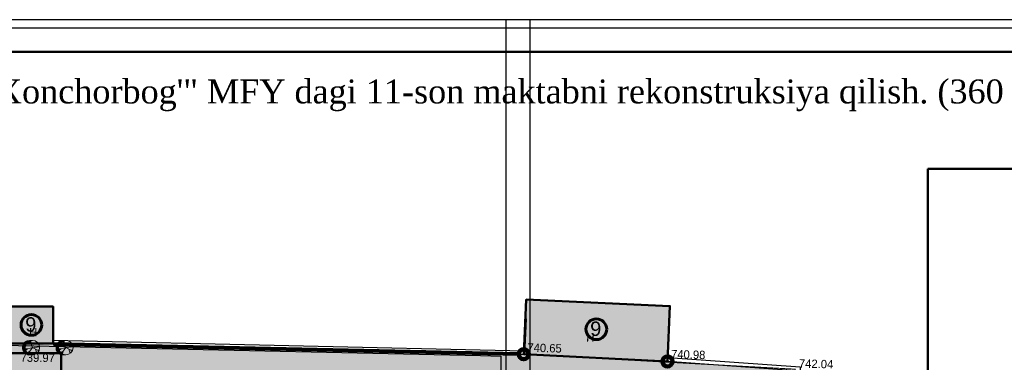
# Model space of a CAD drawing. Header units: millimetres. Extents: x -257011 to 237647566, y 2784933 to 6706507.
# Tile 368 of 451: x 9916896 to 10019690, y 5962857 to 5998658. Entities that reach past the tile are written whole.
import ezdxf

# ---------------------------------------------------------------- set-up
doc = ezdxf.new("R2010")
doc.units = ezdxf.units.MM
doc.header["$LTSCALE"] = 1000
doc.header["$PDMODE"] = 32
doc.header["$PDSIZE"] = 0.3
for name, color, linetype in [('(002) Рамка', 7, 'Continuous'), ('(004) Точки рельефа', 7, 'Continuous'), ('(007) Здания', 7, 'Continuous'), ('(013) Газ', 40, 'ИК_Газопровод -------г--------'), ('(022) Возд. Линии', 7, 'Continuous'), ('(040) Ограда', 7, 'Continuous'), ('TREE', 74, 'Continuous')]:
    doc.layers.add(name, color=color, linetype=linetype)
doc.layers.add('Ф А С А Д', color=250, linetype='Continuous', lineweight=15)
doc.styles.add('ATTR', font='romans.shx', dxfattribs={"width": 0.8, "height": 0.470416})
doc.styles.add('D-431', font='txt', dxfattribs={"width": 2})
doc.styles.add('P-131', font='txt')
doc.styles.add('Roman', font='romans')
doc.styles.get("Standard").update_dxf_attribs({"font": 'ARIALN.TTF'})
doc.styles.add('WMF-Times New Roman0', font='times.ttf')
doc.linetypes.add('FENCELINE2', pattern='A,6.35,-2.54,[132,ltypeshp.shx,S=2.54,R=0,X=-2.54,Y=0],-2.54,25.4', length=36.83)
doc.linetypes.add('KANALIS_K', pattern='A,1,["<",Standard,S=1.8,R=0,X=-0.9,Y=-0.9],3,-1,["К",Standard,S=1.8,R=0,X=-0.9,Y=-0.9],-1,10', length=16)
doc.linetypes.add('ИК_Воздушка ------- --------', pattern='A,9,-0.6,["Z",Standard,S=1.2,R=70,X=0.6,Y=-0.65],-1', length=10.6)
doc.linetypes.add('ИК_Газопровод -------г--------', pattern='A,9,-0.6,["Г",Standard,S=1.2,R=0,X=0,Y=-0.6],-1.2', length=10.8)
doc.linetypes.add('ОГРАДА_БЕТ', pattern='A,4,["|",Standard,S=0.8,R=0,X=0,Y=-0.8],4', length=8)
picture_1 = doc.add_image_def('image6.png', size_in_pixel=(1429, 926))

# ---------------------------------------------------------------- blocks, each defined once
blk = doc.blocks.new('kjvklglhl')
at = {"layer": '(004) Точки рельефа'}
for p in [(382.63, 536.23), (397.64, 535.96)]:
    blk.add_point(p, dxfattribs=at)
at = {"layer": '(007) Здания'}
for points in [[(382.7, 539.98), (382.63, 536.23), (397.62, 535.96), (397.69, 539.72)], [(333.36, 538.61), (333.4, 535.95), (328.89, 535.88), (328.85, 538.54)], [(333.4, 535.95), (382.63, 536.23)], [(397.62, 535.96), (411.01, 535.37), (410.87, 516.2)]]:
    blk.add_lwpolyline(points, dxfattribs=at)
at = {"layer": '(013) Газ', "linetype": 'ИК_Воздушка ------- --------', "ltscale": 0.5, "flags": 128}
blk.add_lwpolyline([(292.91, 529.89), (292.06, 534.01), (300.8, 535.52), (378.05, 536.01), (380.15, 536.01), (380.51, 520.12), (378.61, 520.08), (373.89, 519.97), (374, 516.28), (339.28, 515.21), (339.61, 502.36), (340.62, 488.79), (341.06, 475.48), (341.06, 475.48), (344.33, 475.58), (345.72, 447.34), (345.72, 447.34)], dxfattribs=at)
at = {"layer": '(040) Ограда', "linetype": 'ОГРАДА_БЕТ', "ltscale": 0.5, "flags": 128}
for points in [[(333.4, 536.35), (382.63, 536.63)], [(397.64, 536.36), (411.42, 535.75), (411.27, 516.2)]]:
    blk.add_lwpolyline(points, dxfattribs=at)
at = {"layer": '(004) Точки рельефа', "style": 'D-431'}
for s, p in [('740.65', (382.92, 536.54)), ('740.98', (397.93, 536.28)), ('742.04', (411.3, 535.68))]:
    blk.add_text(s, height=0.875, dxfattribs=at).set_placement(p)
blk.add_text('739.97', height=0.875, rotation=0.8671, dxfattribs=at).set_placement((330.06, 534.01))
at = {"layer": '(007) Здания', "color": 0, "linetype": 'Continuous', "style": 'P-131'}
for p in [(389.03, 537.77), (330.87, 536.69)]:
    blk.add_text('Н', height=0.88, dxfattribs=at).set_placement(p)
blk = doc.blocks.new('17')
at = {"layer": 'TREE', "color": 68, "lineweight": 20, "true_color": 0x306100}
for p, q in [((16375547, 10777897), (16376284, 10777897)), ((16375547, 10776055), (16376189, 10777778)), ((16375932, 10777072), (16375955, 10777838)), ((16375943, 10777072), (16376470, 10777658)), ((16376140, 10777805), (16376884, 10777805)), ((16376347, 10777713), (16377104, 10777713)), ((16376516, 10777620), (16377265, 10777620)), ((16376661, 10777528), (16377389, 10777528)), ((16376767, 10777436), (16377515, 10777436)), ((16376865, 10777344), (16377610, 10777344)), ((16376947, 10777252), (16377692, 10777252)), ((16375545, 10776036), (16373730, 10776246)), ((16374374, 10776171), (16373777, 10776487)), ((16374386, 10775481), (16373835, 10775406)), ((16375545, 10776051), (16373917, 10775240)), ((16374561, 10775000), (16374292, 10774730)), ((16374784, 10775661), (16374433, 10774595)), ((16375545, 10776051), (16377325, 10775571)), ((16375545, 10776051), (16376623, 10774580)), ((16376201, 10775120), (16376400, 10774445)), ((16376213, 10775135), (16376868, 10774805)), ((16376751, 10775721), (16377384, 10775856)), ((16376763, 10775721), (16377255, 10775376)), ((16376861, 10774765), (16377610, 10774765)), ((16377696, 10774857), (16376947, 10774857)), ((16377022, 10777160), (16377766, 10777160)), ((16377022, 10774949), (16377766, 10774949)), ((16377829, 10777068), (16377084, 10777068)), ((16377829, 10775042), (16377088, 10775042)), ((16377147, 10775134), (16377884, 10775134)), ((16377151, 10776976), (16377888, 10776976)), ((16377190, 10776884), (16377939, 10776884)), ((16377939, 10775226), (16377198, 10775226)), ((16377982, 10776792), (16377237, 10776792)), ((16377237, 10775318), (16377982, 10775318)), ((16378017, 10776699), (16377272, 10776699)), ((16378017, 10775410), (16377276, 10775410)), ((16377304, 10776607), (16378052, 10776607)), ((16377308, 10775502), (16378050, 10775502)), ((16378080, 10775594), (16377327, 10775594)), ((16378077, 10776515), (16377335, 10776515)), ((16377351, 10775686), (16378099, 10775686)), ((16377355, 10776423), (16378098, 10776423)), ((16378111, 10776331), (16377369, 10776331)), ((16378115, 10775778), (16377370, 10775778)), ((16377378, 10775870), (16378127, 10775870)), ((16377381, 10776239), (16378126, 10776239)), ((16378126, 10776147), (16377386, 10776147)), ((16378126, 10775963), (16377390, 10775963)), ((16377394, 10776055), (16378126, 10776055)), ((16375547, 10774213), (16376438, 10774213)), ((16376888, 10774305), (16376124, 10774305)), ((16376376, 10774397), (16377108, 10774397)), ((16377265, 10774489), (16376512, 10774489)), ((16376652, 10774581), (16377414, 10774581)), ((16377515, 10774673), (16376763, 10774673))]:
    blk.add_line(p, q, dxfattribs=at)
blk.add_circle((16375547, 10776055), 1842, dxfattribs=at)
at = {"layer": 'TREE', "color": 68, "lineweight": 20, "true_color": 0x306100, "style": 'ATTR', "width": 0.8, "flags": 9}
blk.add_attdef('ESTCODE', (16375545, 10776051), '', height=21.5, dxfattribs=at)

msp = doc.modelspace()

# ---------------------------------------------------------------- hatches: boundary and pattern name
at = {"linetype": 'KANALIS_K', "ltscale": 1000}
h = msp.add_hatch(dxfattribs=at)
h.set_pattern_fill('JIS_STN_1E', color=252, scale=550, angle=266, style=0)
h.set_pattern_definition([(311, (-369784.8, 240946.7), (415.09027, 360.832466), []), (311, (-369811.85, 240559.9), (415.09027, 360.832466), [550, -275])])
h.paths.add_polyline_path([(10000392.159, 5899603.046), (10010732.903, 5899603.046), (10010732.903, 5905736.111), (10000392.159, 5905736.111)])
h.paths.add_polyline_path([(9996859.638, 5916507.278), (10005672.549, 5916507.278), (10005672.549, 5909883.298), (9996859.638, 5909883.298)])
h.paths.add_polyline_path([(9996907.753, 5916507.278), (10004451.524, 5916507.278), (10004451.524, 5928114.38), (9996907.753, 5928114.38)])
h.paths.add_polyline_path([(9997336.543, 5937204.054), (10002291.81, 5937204.054), (10002291.81, 5942771.042), (9997336.543, 5942771.042)])
h.paths.add_polyline_path([(9969514.651, 5963700.379), (9984519.067, 5962947.839), (9984780.895, 5968736.776), (9969787.265, 5969413.132)])
h.paths.add_polyline_path([(9915849.55, 5964835.248), (9920382.93, 5964835.248), (9920382.93, 5968689.571), (9915849.55, 5968689.571)])
at = {"lineweight": 50}
h = msp.add_hatch(color=1, dxfattribs=at)
h.set_gradient(color1=(255, 255, 255), one_color=1, tint=1)
h.paths.add_polyline_path([(9917035.567, 5966762.409, 1), (9919196.913, 5966762.409, 1)])
h = msp.add_hatch(color=1, dxfattribs=at)
h.set_gradient(color1=(255, 255, 255), one_color=1, tint=1)
h.paths.add_polyline_path([(9976015.517, 5966315.327, 1), (9978176.863, 5966315.327, 1)])
at = {"ltscale": 1000}
h = msp.add_hatch(dxfattribs=at)
h.set_pattern_fill('AR-SAND', color=252, scale=15, angle=266, style=0)
h.set_pattern_definition([(303.5, (-200030.46, 693810), (734.005765, -27.267607), [0, -579.12, 0, -647.7, 0, -619.125]), (273.5, (-200030.5, 693810), (1025.58269, -747.64719), [0, -312.42, 0, -521.97, 0, -200.025]), (233.5, (-199997.8, 694277.5), (-80.614732, -1183.74871), [0, -190.5, 0, -685.8, 0, -895.35]), (223.5, (-199997.8, 694277.5), (253.68491, -1165.87085), [0, -95.25, 0, -449.58, 0, -514.35])])
edge = h.paths.add_edge_path()
edge.add_line((9877517.73, 5949454.613), (9877517.73, 5943411.652))
edge.add_line((9877517.73, 5943411.652), (9869730.99, 5943411.652))
edge.add_line((9869730.99, 5943411.652), (9869458.67, 5945876.941))
edge.add_line((9869458.67, 5945876.941), (9866675.598, 5945569.518))
edge.add_line((9866675.598, 5945569.518), (9867410.877, 5938913.104))
edge.add_line((9867410.877, 5938913.104), (9870193.949, 5939220.527))
edge.add_line((9870193.949, 5939220.527), (9869885.637, 5942011.652))
edge.add_line((9869885.637, 5942011.652), (9877517.73, 5942011.652))
edge.add_line((9877517.73, 5942011.652), (9877517.73, 5932406.446))
edge.add_line((9877517.73, 5932406.446), (9921217.73, 5932406.446))
edge.add_line((9921217.73, 5932406.446), (9921217.73, 5963806.446))
edge.add_line((9921217.73, 5963806.446), (9877517.73, 5963806.446))
edge.add_line((9877517.73, 5963806.446), (9877517.73, 5957166.861))
edge.add_arc((9875563.067, 5957397.632), 1968.239, 270.01497105, 353.26673305, ccw=False)
edge.add_line((9875563.581, 5955429.393), (9850567.592, 5955429.904))
edge.add_line((9850567.592, 5955429.904), (9846206.564, 5954062.981))
edge.add_line((9846206.564, 5954062.981), (9846588.756, 5951429.904))
edge.add_line((9846588.756, 5951429.904), (9875495.332, 5951429.904))
edge.add_arc((9875459.678, 5949370.44), 2059.773, 2.34206088, 89.00818468, ccw=False)
h.paths.add_polyline_path([(9881117.73, 5936006.446), (9916217.73, 5936006.446), (9916217.73, 5948256.446), (9916217.73, 5960206.446), (9915867.73, 5959856.446), (9915867.73, 5948056.444), (9914517.73, 5948056.444), (9914517.73, 5945056.444), (9913817.73, 5945056.446), (9913817.73, 5949456.446), (9914417.73, 5949456.446), (9914417.73, 5951256.452), (9913817.73, 5951256.452), (9913817.73, 5955756.446), (9914967.73, 5955756.446), (9914967.73, 5958356.446), (9913817.73, 5958356.446), (9913817.73, 5960206.446), (9881117.73, 5960206.446)], flags=16)
at = {"layer": 'Ф А С А Д', "linetype": 'KANALIS_K', "ltscale": 1000}
h = msp.add_hatch(dxfattribs=at)
h.set_pattern_fill('CROSS', color=92, scale=40, angle=95)
h.set_pattern_definition([(95, (-369784.8, 240946.69), (-275.171012, 230.8958947), [127, -381]), (185, (-369727.08, 241015.48), (-230.8958947, -275.171012), [127, -381])])
h.paths.add_polyline_path([(9921217.73, 5953605.412), (9950236.643, 5954125.299), (9950236.643, 5945642.402), (9921217.73, 5945642.402)], flags=17)
h.paths.add_polyline_path([(9921217.73, 5929508.025), (9965075.905, 5929508.025), (9965075.905, 5918602.035), (9921217.73, 5918602.035)], flags=17)
h.paths.add_polyline_path([(9921217.73, 5931355.965), (9924954.845, 5931355.965), (9924954.845, 5934767.375), (9923086.705, 5934767.375), (9923086.705, 5938294.298), (9924954.845, 5938294.298), (9924954.845, 5943794.342), (9921217.73, 5943794.342)], flags=17)
h.paths.add_polyline_path([(9921217.73, 5904720.084), (9924954.845, 5904720.084), (9924954.845, 5909523.015), (9923974.518, 5909523.015), (9923974.518, 5913049.938), (9924954.845, 5913049.938), (9924954.845, 5916769.622), (9921217.73, 5916769.622)], flags=17)
edge = h.paths.add_edge_path()
edge.add_line((9923438.322, 5890822.617), (9959401.212, 5891598.875))
edge.add_line((9959401.212, 5891598.875), (9959401.212, 5902995.951))
edge.add_line((9959401.212, 5902995.951), (9921217.73, 5902995.951))
edge.add_line((9921217.73, 5902995.951), (9921217.73, 5892854.285))
edge.add_arc((9923315.489, 5892917.738), 2098.718, 181.73253397, 273.35532392)
h.paths.add_polyline_path([(9975551.656, 5892794.876), (9978170.039, 5892794.876), (9978170.039, 5930145.122), (9975551.656, 5930145.122)])
edge = h.paths.add_edge_path()
edge.add_line((9985014.249, 5893716.794), (9985014.249, 5926980.874))
edge.add_line((9985014.249, 5926980.874), (9987900.96, 5926980.874))
edge.add_line((9987900.96, 5926980.874), (9987900.96, 5947189.27))
edge.add_line((9987900.96, 5947189.27), (9985126.142, 5947189.27))
edge.add_line((9985126.142, 5947189.27), (9985126.142, 5959737.899))
edge.add_line((9985126.142, 5959737.899), (9921217.73, 5960392.167))
edge.add_line((9921217.73, 5960392.167), (9921217.73, 5963806.446))
edge.add_line((9921217.73, 5963806.446), (9877517.73, 5963806.446))
edge.add_line((9877517.73, 5963806.446), (9877517.73, 5957166.861))
edge.add_arc((9875563.067, 5957397.632), 1968.239, 270, 353.26673305, ccw=False)
edge.add_line((9875563.067, 5955429.393), (9850567.592, 5955429.904))
edge.add_line((9850567.592, 5955429.904), (9880944.707, 5964914.801))
edge.add_line((9880944.707, 5964914.801), (9887642.431, 5965307.662))
edge.add_line((9887642.431, 5965307.662), (9969514.651, 5963700.379))
edge.add_line((9969514.651, 5963700.379), (9985126.142, 5962917.392))
edge.add_line((9985126.142, 5962917.392), (9997469.476, 5962057.538))
edge.add_line((9997469.476, 5962057.538), (9996574.64, 5895220.181))
edge.add_line((9996574.64, 5895220.181), (9994990.386, 5893966.702))
edge.add_line((9994990.386, 5893966.702), (9985014.249, 5893716.794))
h.paths.add_polyline_path([(9975167.226, 5943912.88), (9978220.398, 5943912.88), (9978220.398, 5956280.912), (9975167.226, 5956280.912)], flags=17)

# ---------------------------------------------------------------- linework, layer by layer
at = {"layer": '(002) Рамка', "color": 0, "lineweight": 60, "ltscale": 1000}
for centre in [(9918116.24, 5966762.409), (9977096.19, 5966315.327)]:
    msp.add_circle(centre, 1080.673, dxfattribs=at)
at = {"layer": '(022) Возд. Линии', "color": 6, "linetype": 'Continuous', "lineweight": 140}
for centre in [(9969514.651, 5963700.379), (9984519.067, 5962947.839)]:
    msp.add_circle(centre, 521.317, dxfattribs=at)
at = {"color": 5}
msp.add_lwpolyline([(9821687.281, 5789542.175), (10116156.977, 5789542.175), (10116156.977, 5997774.318), (9821687.281, 5997774.318)], close=True, dxfattribs=at)
at = {"lineweight": 50, "ltscale": 1000}
for points in [[(9969514.651, 5963700.379), (9984519.067, 5962947.839), (9984780.895, 5968736.776), (9969787.265, 5969413.132)], [(9915849.55, 5964835.248), (9920382.93, 5964835.248), (9920382.93, 5968689.571), (9915849.55, 5968689.571)]]:
    msp.add_lwpolyline(points, close=True, dxfattribs=at)
at = {"color": 1, "ltscale": 0.1, "const_width": 100}
msp.add_lwpolyline([(9997853.142, 5962139.191), (9969514.651, 5963700.379), (9920329.28, 5964740.514), (9915849.55, 5964835.248), (9887642.431, 5965307.662), (9880944.707, 5964914.801), (9845992.067, 5954001.25), (9863322.13, 5837924.519), (9894469.88, 5837178.658), (9922037.137, 5834938.299), (9922979.654, 5858358.406), (9947906.181, 5858125.916), (9955574.739, 5856529.211), (9956373.525, 5866109.48), (9964576.75, 5865565.741), (9964606.898, 5866020.576), (9972502.999, 5865414.22), (9972449.45, 5864716.897), (9994220.759, 5863160.628), (9996598.136, 5889360.367), (9996855.138, 5894677.407), (9996771.747, 5909942.53), (9997853.142, 5962139.191)], dxfattribs=at)
at = {"color": 5, "linetype": 'FENCELINE2', "lineweight": 80, "ltscale": 0.1}
msp.add_lwpolyline([(9968993.451, 5963711.401), (9920431.45, 5964738.353)], dxfattribs=at)
at = {"lineweight": 50, "ltscale": 1000}
msp.add_lwpolyline([(9877517.73, 5932406.446), (9921217.73, 5932406.446), (9921217.73, 5963806.446), (9877517.73, 5963806.446), (9877517.73, 5957166.861, -0.3867300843), (9875518.234, 5955429.904), (9850567.592, 5955429.904), (9846206.564, 5954062.981), (9846588.756, 5951429.904), (9875495.332, 5951429.904, -0.3972718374), (9877517.73, 5949454.613)], format="xyb", close=True, dxfattribs=at)
at = {"layer": 'Defpoints', "color": 4}
msp.add_lwpolyline([(9821687.281, 5998658.246), (9821687.281, 5788658.246), (9970187.281, 5788658.246), (9970187.281, 5998658.246)], close=True, dxfattribs=at)
at = {"layer": 'Defpoints', "color": 6}
msp.add_lwpolyline([(9967656.977, 5998658.246), (9967656.977, 5788658.246), (10116156.977, 5788658.246), (10116156.977, 5998658.246)], close=True, dxfattribs=at)
at = {"layer": 'Ф А С А Д', "color": 5, "lineweight": 50}
msp.add_lwpolyline([(9831603.097, 5792021.129), (10113678.023, 5792021.129), (10113678.023, 5995295.364), (9831603.097, 5995295.364)], close=True, dxfattribs=at)

# ---------------------------------------------------------------- block references
at = {"lineweight": 5, "xscale": 999.9999999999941, "yscale": 999.9999999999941, "zscale": 999.9999999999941, "rotation": 358.3893224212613}
msp.add_blockref('kjvklglhl', (9572044.948, 5438402.386), dxfattribs=at)
at = {"color": 150, "lineweight": 100, "xscale": -0.4094698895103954, "yscale": 0.4094698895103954, "zscale": 0.4094698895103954}
for p in [(16623512.976, 1551921.566), (16627002.119, 1551927.975)]:
    msp.add_blockref('17', p, dxfattribs=at)

# ---------------------------------------------------------------- texts
at = {"insert": (9853891.503, 5990746.777), "char_height": 2500, "width": 224024.15487, "attachment_point": 4, "style": 'WMF-Times New Roman0'}
msp.add_mtext('\\pi5289.225;Samarqand viloyati Toyloq tumani "Хоnсhоrbоg\'" МFY dagi 11-son maktabni rekonstruksiya qilish. (360 o\'quvchi o\'rinli qo\'shimcha bino qurish).', dxfattribs=at)
at = {"color": 250, "char_height": 1500, "width": 156685.73039, "attachment_point": 6, "style": 'Roman'}
for insert in [(9918636.144, 5966805.74, 0), (9977616.094, 5966358.658, 0)]:
    msp.add_mtext('\\pt64500;{\\fArial|b0|i0|c0|p34;9}', dxfattribs=dict(at, insert=insert))

# ---------------------------------------------------------------- pictures from other files: only their frames are drawn
at = {"lineweight": 50, "ltscale": 1000}
image = msp.add_image(picture_1, insert=(10011692.946, 5921517.516), size_in_units=(95014.626, 61570.01), dxfattribs=at)
image.dxf.flags = 7

doc.saveas('drawing.dxf')
